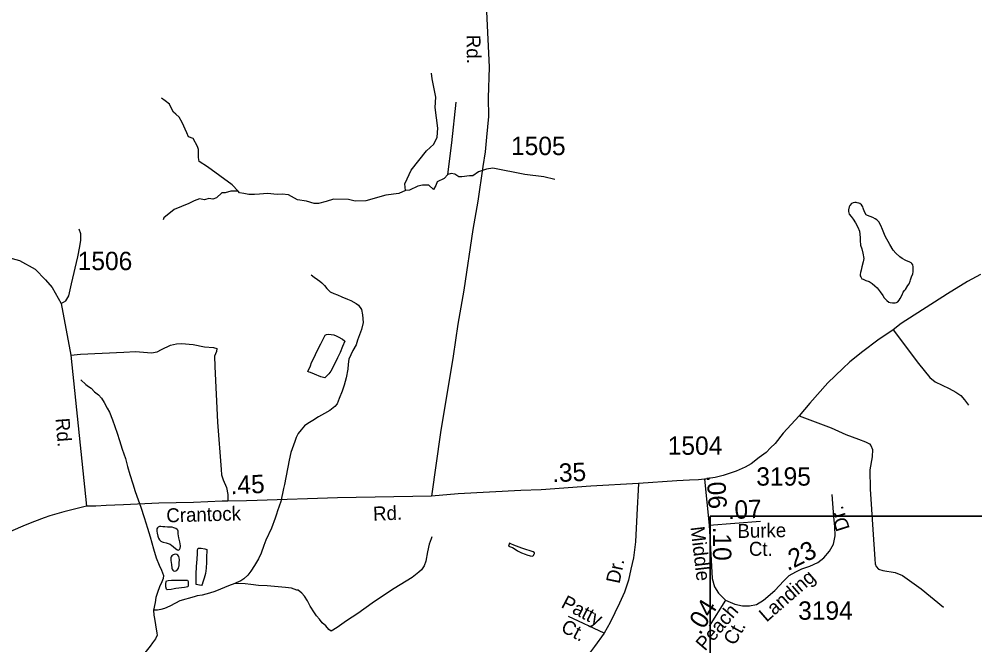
# Model space of a CAD drawing. Extents: x 2082433 to 2279600, y 546599 to 755198.
# Drawn here: x 2159193 to 2165704, y 644891 to 649151 of the extents above; entities that cross this region are included whole.
import ezdxf

# ---------------------------------------------------------------- set-up
doc = ezdxf.new("R2010")
doc.units = 0
for name, color, linetype in [('Exist Hydrographic Creek Single Shore', 7, 'Continuous'), ('Exist Hydrographic Misc Water Feature', 7, 'Continuous'), ('Exist Hydrographic Pond Under 1500 Sq Ft', 7, 'Continuous'), ('Exist Road Non-System Type 51', 7, 'Continuous'), ('Exist Road Non-System Type 51 Label', 7, 'Continuous'), ('Exist Road Secondary Mileage Hundredths English Label', 7, 'Continuous'), ('Exist Road Secondary Type 51 Attributed', 7, 'Continuous'), ('Exist Road Secondary Type 51 Label', 7, 'Continuous'), ('Exist Road Secondary Type 51 Number Label', 7, 'Continuous'), ('Map Preparation Inset Cut Line', 7, 'Continuous')]:
    doc.layers.add(name, color=color, linetype=linetype)

msp = doc.modelspace()

# ---------------------------------------------------------------- linework, layer by layer
at = {"layer": 'Exist Hydrographic Creek Single Shore'}
for points in [[(2161824.9, 647984.7), (2161821.2, 648029.5), (2161837, 648063.4), (2161863.6, 648122.7), (2161967.7, 648253.4), (2162017.3, 648299.4), (2162040.3, 648346.6), (2162044, 648409.6), (2162027, 648548.8), (2162030.7, 648619), (2162005.8, 648744.3), (2162001, 648784.3)], [(2160684.5, 647981), (2160644.5, 648023.4), (2160475, 648144.5), (2160418.1, 648180.8), (2160414.5, 648209.8), (2160414.5, 648236.5), (2160414.5, 648263.1), (2160408.4, 648283.7), (2160378.8, 648337.6), (2160347.3, 648350.9), (2160334, 648377.5), (2160303.7, 648447.7), (2160283.1, 648484), (2160260.1, 648504.6), (2160243.2, 648517.9), (2160227.4, 648547), (2160216.5, 648571.2), (2160187.5, 648594.2), (2160163.3, 648613.6)], [(2162114.2, 648093.6), (2162139.6, 648309.1), (2162169.9, 648586.3)], [(2162843, 648059.7), (2162766.7, 648076.7), (2162637.2, 648093.6), (2162419.3, 648136), (2162376.9, 648129.9), (2162321.2, 648110.6), (2162283.7, 648083.9), (2162260.7, 648083.9), (2162207.4, 648077.9), (2162188, 648076.7), (2162161.4, 648096), (2162134.8, 648099.7), (2162114.2, 648093.6)], [(2162114.2, 648093.6), (2162087.6, 648067), (2162040.3, 648042.8), (2162030.7, 648017.4), (2162014.9, 647990.7)], [(2160684.5, 647981), (2160634.8, 647981), (2160597.3, 647967.7), (2160574.3, 647967.7), (2160536.8, 647935), (2160511.3, 647925.3), (2160484.7, 647930.2), (2160454.4, 647921.7), (2160421.7, 647927.8), (2160384.2, 647914.4), (2160347.9, 647895.1), (2160248.6, 647855.1), (2160178.4, 647798.2), (2160174.8, 647784.9)], [(2161824.9, 647984.7), (2161780.1, 647964.1), (2161691.7, 647952), (2161554.9, 647914.4), (2161481, 647912), (2161437.5, 647924.1), (2161333.9, 647925.9), (2161284.3, 647909), (2161231, 647895.7), (2161202, 647895.7), (2161151.1, 647911.4), (2161088.2, 647921.1), (2161027.7, 647955), (2160985.3, 647958.6), (2160951.4, 647956.2), (2160884.8, 647964.7), (2160829.1, 647958.6), (2160795.2, 647956.2), (2160757.1, 647958), (2160724.4, 647964.1), (2160694.1, 647967.7), (2160684.5, 647981)], [(2162014.9, 647990.7), (2161983.4, 648019.8), (2161941.1, 648019.8), (2161908.4, 648013.7), (2161851.5, 647987.1), (2161824.9, 647984.7)], [(2161182.1, 647410.6), (2161203.6, 647394.8), (2161226.2, 647378.9), (2161242, 647366.7), (2161254.1, 647354.8), (2161272.3, 647337), (2161288.5, 647317.1), (2161312.5, 647295.2), (2161336.9, 647283.4), (2161360.7, 647273.7), (2161390.6, 647261.5), (2161430.4, 647245.7), (2161452.6, 647235.9), (2161488.9, 647216.2), (2161504.9, 647204.5), (2161525.4, 647174.6), (2161531.3, 647138.4), (2161535.8, 647086.7), (2161525.6, 647038.7), (2161498.3, 646966.6), (2161488.3, 646934.5), (2161466.7, 646894.3), (2161452.8, 646866), (2161439.2, 646836), (2161433.1, 646802), (2161431.2, 646768.3), (2161419.6, 646708), (2161406.2, 646658.1), (2161394.3, 646618.1), (2161372.4, 646567.9), (2161358.7, 646531.8), (2161342.9, 646513.5), (2161308.8, 646487.4), (2161273.2, 646467.3), (2161231.3, 646443.2), (2161193.4, 646419), (2161159.4, 646398.5), (2161137.6, 646382.8), (2161113.6, 646354.3), (2161093.9, 646330.5), (2161080.4, 646302.2), (2161070.6, 646276.1), (2161042.9, 646200), (2161031.4, 646148.2), (2160999.8, 645981.8), (2160994.3, 645955.9), (2160974.4, 645868), (2160953.1, 645803.9), (2160945.3, 645781.6), (2160937.1, 645753.6), (2160911.9, 645685.6), (2160874.3, 645603.3), (2160860.2, 645567.3), (2160842.5, 645515.2), (2160823.1, 645477.2), (2160797, 645430.9), (2160771.2, 645393), (2160751.7, 645364.7), (2160723.8, 645340.5), (2160701.9, 645326.4), (2160671.7, 645314.3), (2160661.9, 645308.1)], [(2159612.4, 646696.1), (2159646.7, 646664.1), (2159664.3, 646650.1), (2159682.8, 646638.4), (2159706.8, 646614.5), (2159733, 646592.7), (2159753.1, 646570.6), (2159771.6, 646540.6), (2159793.3, 646502.9), (2159807.6, 646475.1), (2159829.6, 646423.1), (2159844.1, 646377.1), (2159860.1, 646333.3), (2159876.5, 646283.4), (2159895, 646223.4), (2159917.6, 646159.6), (2159931.5, 646106), (2159945.9, 646051.9), (2159966.4, 645988), (2159982.8, 645936), (2160002.9, 645878.2), (2160020.9, 645828.5), (2160043.7, 645758.5), (2160067.9, 645686.7), (2160084.3, 645627), (2160108.9, 645545), (2160126.9, 645483.1), (2160147.6, 645433.3), (2160161.6, 645399.6), (2160175.9, 645363.3), (2160173.9, 645343.4), (2160163.8, 645321.4), (2160148, 645285.2), (2160134.5, 645247.1), (2160124.7, 645213.3), (2160118.9, 645179.3), (2160108.9, 645127.3)], [(2160661.9, 645308.1), (2160618, 645292), (2160564.1, 645269.8), (2160526.6, 645255.6), (2160490.5, 645243.2), (2160440.4, 645229.2), (2160404.6, 645225), (2160384.7, 645218.6)], [(2160384.7, 645218.6), (2160286.4, 645190.1), (2160257.1, 645174.2), (2160218.8, 645153.7), (2160183.3, 645139.6), (2160157.3, 645131.3), (2160134.9, 645127.4), (2160119.1, 645127.4), (2160108.9, 645127.3)], [(2160108.9, 645127.3), (2160111.3, 645093.2), (2160115.4, 645071.1), (2160121.6, 645027.2), (2160130.2, 644971.6), (2160132, 644957.5), (2160120.6, 644931.2), (2160102.1, 644905.3), (2160084.5, 644881.2), (2160058.8, 644849), (2160042.8, 644827), (2160027.1, 644790.9), (2160018.9, 644762.9), (2160013.1, 644730.9), (2160013.7, 644690.7), (2160009.8, 644654.8), (2160006.1, 644596.9), (2159998.3, 644552.7), (2159978.9, 644486.7)]]:
    msp.add_lwpolyline(points, dxfattribs=at)
at = {"layer": 'Exist Hydrographic Misc Water Feature'}
for points in [[(2161248.3, 646941.1), (2161272.1, 646991), (2161278.1, 646999.1), (2161285.9, 647003.1), (2161298.2, 647005.3), (2161318.3, 647005.2), (2161336.3, 647001.7), (2161352.3, 646995.6), (2161365.8, 646987.8), (2161396.4, 646971.9), (2161408.3, 646961.9), (2161412.4, 646958.1), (2161396.6, 646921.9), (2161378.8, 646881.7), (2161360.9, 646845.8), (2161337.3, 646793.4), (2161315.6, 646755.3), (2161301.7, 646735.6), (2161275.6, 646709.5), (2161248.1, 646716.9), (2161205.7, 646733), (2161177.4, 646744.6), (2161167.6, 646748.5), (2161159.6, 646752.6), (2161177.4, 646790.8), (2161185.4, 646812.8), (2161196.9, 646838.6), (2161210.8, 646868.9), (2161224.6, 646896.9), (2161248.3, 646941.1)], [(2160222.1, 645693.4), (2160203.8, 645691.7), (2160186, 645693.6), (2160171.6, 645695.3), (2160158.1, 645697.4), (2160149.9, 645697.4), (2160144.1, 645695.1), (2160139.8, 645693.2), (2160135.7, 645689), (2160131.8, 645681.1), (2160130.2, 645675.3), (2160130.2, 645665.1), (2160132, 645651), (2160138.4, 645631), (2160142.1, 645617.5), (2160148.6, 645605.2), (2160158.3, 645597.2), (2160166.7, 645591.5), (2160174.9, 645589.4), (2160194.6, 645585.6), (2160208.5, 645581.5), (2160220.6, 645575.6), (2160232.5, 645567.7), (2160242.6, 645559.7), (2160260.4, 645544), (2160270.9, 645538), (2160276.8, 645535.8), (2160284.8, 645539.9), (2160290.7, 645550), (2160292.4, 645560.3), (2160292.6, 645566.3), (2160288.5, 645592.1), (2160280.3, 645620.1), (2160276, 645647.9), (2160276.2, 645664.1), (2160274.1, 645672.2), (2160269.6, 645676), (2160260, 645684), (2160245.6, 645687.8), (2160235.8, 645691.7), (2160222.1, 645693.4)], [(2162003.3, 645627.7), (2161999.9, 645613.7), (2161985.7, 645575.6), (2161974, 645523.4), (2161962.5, 645461.5), (2161950.9, 645429.6), (2161933, 645401.5), (2161915, 645385.5), (2161871.1, 645349.2), (2161747.9, 645274.6), (2161614.4, 645185.6), (2161540.7, 645133.5), (2161498.9, 645104.9), (2161423, 645054.8), (2161359.5, 645010.4), (2161317.7, 644984.3), (2161303.1, 644995.8), (2161281.2, 645019.8), (2161257.2, 645041.7), (2161239.1, 645065.6), (2161218.8, 645089.7), (2161204.7, 645109.3), (2161174.5, 645155.2), (2161156.3, 645191.2), (2161136, 645223), (2161118.1, 645242.8), (2161094.1, 645262.7), (2161083.9, 645264.6), (2161047.6, 645276.6), (2161007.8, 645282.2), (2160881.7, 645293.5), (2160823.7, 645295), (2160772, 645302.9), (2160731.8, 645306.9), (2160661.9, 645308.1)], [(2162533.6, 645582.9), (2162526, 645562.9), (2162554.1, 645553), (2162572, 645543), (2162587.9, 645531.2), (2162596.2, 645527.1), (2162614, 645517.1), (2162640, 645509.5), (2162652.1, 645503.3), (2162674.1, 645497.5), (2162688.2, 645495.8), (2162696.2, 645499.9), (2162700.1, 645503.7), (2162702.2, 645509.9), (2162704.4, 645513.6), (2162704.2, 645517.7), (2162694.2, 645523.7), (2162673.9, 645531.6), (2162644.1, 645539.4), (2162618.1, 645549.4), (2162561.7, 645570.9), (2162541.4, 645578.8), (2162533.6, 645582.9)], [(2160285, 645470.1), (2160283.2, 645484.2), (2160281.1, 645492.2), (2160274.8, 645502.1), (2160266.8, 645506.2), (2160258.6, 645507.8), (2160248.9, 645506), (2160242.6, 645503.7), (2160238.9, 645501.9), (2160233.1, 645497.9), (2160229.2, 645491.6), (2160227, 645483.8), (2160225.3, 645475.9), (2160225.3, 645465.8), (2160229.6, 645438), (2160233.1, 645413.9), (2160235.6, 645405.8), (2160239.9, 645399.9), (2160245.4, 645395.8), (2160253.6, 645393.8), (2160259.6, 645396.1), (2160267.6, 645398.2), (2160273.5, 645406.1), (2160279.3, 645414.2), (2160281.3, 645424.1), (2160283.6, 645430.2), (2160283.4, 645450.1), (2160285, 645470.1)], [(2160467.3, 645413), (2160465.5, 645395), (2160461.8, 645376.9), (2160452.1, 645345.1), (2160444.1, 645317.1), (2160440, 645303.2), (2160436.1, 645295.2), (2160420.3, 645296.8), (2160398.4, 645303), (2160398, 645338.7), (2160399.8, 645372.9), (2160401.3, 645424.6), (2160405.4, 645474.7), (2160406.8, 645512.6), (2160408.7, 645538.7), (2160410.7, 645542.8), (2160412.6, 645549), (2160432.4, 645548.8), (2160458.7, 645544.9), (2160472.4, 645541.2), (2160469.4, 645481.2), (2160468.9, 645467), (2160469.1, 645455.3), (2160467.3, 645413)], [(2160260.4, 645273.9), (2160248.3, 645272.1), (2160228.4, 645267.8), (2160200.5, 645265.5), (2160196.4, 645269.8), (2160192.3, 645285.4), (2160192.3, 645295.6), (2160192.1, 645309.8), (2160194.2, 645319.6), (2160195.8, 645327.5), (2160207.7, 645329.7), (2160229.6, 645331.7), (2160255.7, 645332.2), (2160277.8, 645332.1), (2160301.6, 645332.2), (2160335.7, 645332.3), (2160340, 645332.5), (2160343.9, 645322.5), (2160344.1, 645306.7), (2160344.1, 645296.5), (2160342, 645286.3), (2160320.1, 645282.3), (2160260.4, 645273.9)]]:
    msp.add_lwpolyline(points, dxfattribs=at)
at = {"layer": 'Exist Hydrographic Pond Under 1500 Sq Ft'}
msp.add_lwpolyline([(2165231.1, 647311.2), (2165246.9, 647337.6), (2165254.9, 647349.4), (2165262.4, 647367.7), (2165264.7, 647375.5), (2165272.7, 647395.8), (2165280.7, 647417.7), (2165282.1, 647429.6), (2165284, 647445.6), (2165284, 647463.8), (2165280.1, 647477.8), (2165273.9, 647487.6), (2165270, 647491.5), (2165260, 647497.5), (2165233.9, 647507.5), (2165207.7, 647521.2), (2165191.9, 647533.3), (2165165.5, 647558.8), (2165147.2, 647579), (2165123.4, 647616.7), (2165093.1, 647674.4), (2165074.8, 647718.5), (2165062.9, 647746.3), (2165048.2, 647770.4), (2165036.5, 647784.3), (2165024.2, 647792.3), (2165008.6, 647799.9), (2164972.1, 647813.9), (2164964.1, 647819.6), (2164952.2, 647839.7), (2164941.7, 647863.5), (2164940.1, 647873.5), (2164930.1, 647887.6), (2164919.8, 647895.6), (2164912, 647899.3), (2164902.2, 647901.2), (2164894, 647903.2), (2164886, 647903.2), (2164874.1, 647901), (2164862, 647895.1), (2164851.9, 647883.2), (2164847.6, 647872.9), (2164842.3, 647853), (2164841.9, 647840.9), (2164848.2, 647822.9), (2164860.5, 647807.3), (2164874.5, 647789.3), (2164890.7, 647763.4), (2164906.9, 647735.4), (2164916.9, 647707.5), (2164921, 647665.5), (2164921.2, 647643.6), (2164923.5, 647611.6), (2164933.5, 647587.7), (2164939.7, 647557.7), (2164946, 647521.8), (2164942.4, 647499.6), (2164934.2, 647465.6), (2164928.4, 647441.8), (2164924.5, 647425.7), (2164922.7, 647411.8), (2164922.5, 647403.7), (2164926.8, 647395.8), (2164932.7, 647383.5), (2164942.8, 647379.9), (2164960.6, 647372), (2164983.2, 647364.1), (2165004.9, 647352.3), (2165023.1, 647336.2), (2165036.9, 647322.3), (2165057.4, 647294.5), (2165075.4, 647270.6), (2165085.5, 647254.5), (2165103.5, 647234.8), (2165117.7, 647225), (2165127.5, 647221), (2165141.7, 647218.9), (2165159.5, 647219), (2165169.6, 647221.1), (2165179.6, 647227), (2165187.2, 647237.2), (2165193.5, 647249.2), (2165207.1, 647275.1), (2165214.9, 647291.3), (2165224.9, 647303.2), (2165231.1, 647311.2)], dxfattribs=at)
at = {"layer": 'Exist Road Non-System Type 51'}
msp.add_line((2163177.7, 644970.1), (2162936.1, 645084.5), dxfattribs=at)
for points in [[(2159480.1, 647215.8), (2159510.8, 647234.3), (2159531.9, 647267.6), (2159549.4, 647348.3), (2159593.3, 647532.5), (2159605.6, 647602.7), (2159612.6, 647646.6), (2159612.6, 647688.7), (2159602.1, 647722)], [(2165146.3, 647035.7), (2165318.8, 646806.9), (2165397.6, 646712), (2165433, 646682.5), (2165529.1, 646636.6), (2165573.9, 646611.4), (2165607.4, 646588.1), (2165632.7, 646559), (2165659.8, 646523.8)], [(2159545.9, 646862.3), (2159610.8, 646871.1), (2159905.6, 646883.4), (2159986.3, 646888.6), (2160093.3, 646879.9), (2160133.7, 646885.1), (2160161.8, 646902.7), (2160224.9, 646932.5), (2160265.3, 646939.5), (2160298.6, 646943), (2160377.6, 646936), (2160456.5, 646920.2), (2160517.9, 646914.9), (2160539, 646907.9), (2160537.2, 646888.6), (2160523.2, 646857), (2160524.9, 646786.9), (2160544.2, 646407.9), (2160567.9, 646085.9), (2160571.4, 646049.1), (2160583.7, 646014), (2160604.8, 645961.4), (2160613.5, 645915.7), (2160613.5, 645868.4)], [(2164507, 646450.1), (2164723.9, 646368.6), (2164824.4, 646322.4), (2164910, 646292.5), (2164958.1, 646272.4), (2164986.6, 646260), (2164994.2, 646249.1), (2165006.2, 646221.7), (2165003.7, 646171.5), (2164987, 646082.6), (2164989.1, 645951.3), (2165009.3, 645676.4), (2165022.5, 645475.6), (2165024, 645442.6), (2165030.2, 645423.6), (2165048.1, 645405.6), (2165076.4, 645398.5), (2165161.6, 645384.6), (2165209.8, 645364.5), (2165338.3, 645273.2), (2165490.4, 645148.2)], [(2163412.2, 645988.6), (2163399.9, 645775.4), (2163391.1, 645593.3), (2163378.1, 645483.7), (2163360.2, 645406.6), (2163344.8, 645331.2), (2163315.7, 645249.8), (2163281.5, 645175.6), (2163220.1, 645042.8), (2163177.7, 644970.1)], [(2163177.7, 644970.1), (2163111.2, 644880.5), (2163030.5, 644770.1), (2162984.3, 644687.5)]]:
    msp.add_lwpolyline(points, dxfattribs=at)
at = {"layer": 'Exist Road Secondary Type 51 Attributed'}
for p, q in [((2163862.7, 646018.2), (2163894.3, 645705.9)), ((2163894.3, 645705.9), (2164242.9, 645732.4)), ((2164004.2, 645196.2), (2163892.5, 645018.4))]:
    msp.add_line(p, q, dxfattribs=at)
for points in [[(2162376.9, 649202.5), (2162395.3, 648824.4), (2162387.8, 648614.2), (2162390.2, 648488.3), (2162376.9, 648347.8), (2162367.2, 648248.6), (2162350.9, 648148.7), (2162317, 647911.4), (2162284.3, 647718.9), (2162221.3, 647306.1), (2162180.8, 647074.3), (2162148.7, 646857), (2162063.3, 646335.8), (2162001, 645903)], [(2159037.1, 647550.1), (2159194.1, 647507.1), (2159302.9, 647449.2), (2159371.3, 647375.5), (2159418.7, 647324.6), (2159480.1, 647215.8), (2159545.9, 646862.3), (2159652.1, 645835)], [(2165742.2, 647412.4), (2165653.8, 647365.6), (2165516, 647281.1), (2165202, 647078.3), (2165146.3, 647035.7), (2165042.7, 646965.8), (2164940, 646887.8), (2164851.6, 646817.6), (2164803.5, 646773.4), (2164700.8, 646675.2), (2164579.9, 646535.5), (2164507, 646450.1), (2164398.4, 646332.9), (2164343.3, 646261.8), (2164312.1, 646231.9), (2164280.9, 646200.7), (2164234.1, 646165.6), (2164178.7, 646123.6), (2164139.7, 646101.2), (2164076.7, 646073.3), (2163989.6, 646043.4), (2163934.6, 646030.9), (2163901.7, 646025), (2163870.8, 646019), (2163862.7, 646018.2)], [(2163862.7, 646018.2), (2163819.7, 646014.1), (2163758.4, 646011.8), (2163672.2, 646007.3), (2163412.2, 645988.6), (2163087.2, 645971.8), (2162749.6, 645946.7), (2162610, 645941.3), (2162184.5, 645918.4), (2162001, 645903)], [(2162001, 645903), (2161361.8, 645893), (2160815.1, 645874.2), (2160740.6, 645871.3), (2160613.5, 645868.4), (2160574.9, 645869.4), (2160380.1, 645859.3), (2160144.8, 645855.4), (2159904.7, 645844.8), (2159786.7, 645840.6), (2159716.3, 645835.5), (2159703.8, 645835.5), (2159652.1, 645835)], [(2164004.2, 645196.2), (2164068.4, 645168.7), (2164121.5, 645157.7), (2164169.3, 645155.9), (2164215, 645165.1), (2164264.5, 645194.4), (2164339.7, 645260.5), (2164402, 645326.4), (2164438.7, 645363.1), (2164482.8, 645388.8), (2164525.1, 645408.9), (2164580, 645427.3), (2164632.9, 645451.1), (2164673.5, 645484.1), (2164712.1, 645528.1), (2164739.6, 645577.6), (2164752.3, 645634.4), (2164748.6, 645696.8), (2164743, 645762.7), (2164730.3, 645914.9)], [(2159652.1, 645835), (2159496.1, 645797.7), (2159402, 645770.7), (2159364.2, 645756.5), (2159296.5, 645732.1), (2159233.9, 645705.3), (2159134.6, 645662.6), (2159021.9, 645613.6), (2158940.4, 645578.2), (2158851.9, 645541.6), (2158719.6, 645489.6), (2158646.3, 645458.9)], [(2163894.3, 645705.9), (2163909.1, 645427.3), (2163914.4, 645342.9), (2163929, 645286), (2163956.5, 645244), (2164004.2, 645196.2)]]:
    msp.add_lwpolyline(points, dxfattribs=at)
at = {"layer": 'Map Preparation Inset Cut Line'}
for points in [[(2115667.4, 674476.7), (2179108.5, 674476.7), (2179108.5, 645771.4), (2163899.7, 645768.1), (2163899.7, 630228.2), (2103425.3, 630228.2), (2103425.3, 662094.1)], [(2163899.7, 645768.1), (2179108.5, 645768.1), (2179108.5, 630228.2), (2163899.7, 630228.2)]]:
    msp.add_lwpolyline(points, close=True, dxfattribs=at)

# ---------------------------------------------------------------- texts
at = {"layer": 'Exist Road Non-System Type 51 Label'}
for s, rotation, p in [('Dr.', 78.37453, (2163282.6, 645303.5)), ('Patty', 332.22454, (2162878.5, 645149.6)), ('Ct.', 332.22454, (2162876.5, 644986.4))]:
    msp.add_text(s, height=95, rotation=rotation, dxfattribs=at).set_placement(p)
at = {"layer": 'Exist Road Secondary Mileage Hundredths English Label'}
for s, rotation, p in [('.35', 2.38106, (2162825.5, 645998.3)), ('.45', 2.29147, (2160635.4, 645916.3)), ('.06', 273.60499, (2163876.2, 646044.9)), ('.07', 2.38106, (2164022, 645746.5)), ('.10', 270.32121, (2163918.5, 645695.8)), ('.23', 26.13055, (2164427.9, 645392.2)), ('.04', 58.45126, (2163831.9, 644952.6))]:
    msp.add_text(s, height=125, rotation=rotation, dxfattribs=at).set_placement(p)
at = {"layer": 'Exist Road Secondary Type 51 Label'}
for s, rotation, p in [('Rd.', 270.90565, (2162240.2, 649043.6)), ('Rd.', 274.37204, (2159441, 646432.6)), ('Crantock', 1.63238, (2160196.7, 645724.7)), ('Rd.', 2.02345, (2161605.3, 645737)), ('Dr.', 107.60729, (2164852.8, 645683.1)), ('Burke', 1.1263, (2164087, 645618.6)), ('Middle', 276.67446, (2163766, 645692.9)), ('Ct.', 359.48685, (2164163.8, 645498)), ('Landing', 40.98713, (2164283.9, 645042.2)), ('Peach', 49.56057, (2163865.2, 644844.9)), ('Ct.', 60.86559, (2164067.4, 644881.4))]:
    msp.add_text(s, height=95, rotation=rotation, dxfattribs=at).set_placement(p)
at = {"layer": 'Exist Road Secondary Type 51 Number Label'}
for s, p in [('1505', (2162543.5, 648225.5)), ('1506', (2159591.7, 647442.2)), ('1504', (2163611.1, 646185.1)), ('3195', (2164214.4, 645975.2)), ('3194', (2164499.7, 645062.1))]:
    msp.add_text(s, height=125, dxfattribs=at).set_placement(p)

doc.saveas('drawing.dxf')
